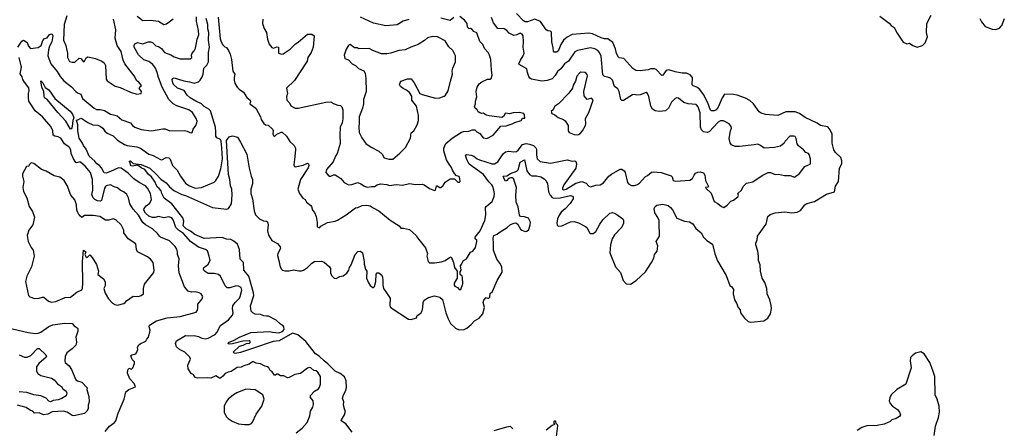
# Model space of a CAD drawing. Extents: x 1245432 to 1420865, y 606325 to 671314.
# Tile 351 of 382: x 1405752 to 1417055, y 628940 to 633630. Entities that reach past the tile are written whole.
import ezdxf

# ---------------------------------------------------------------- set-up
doc = ezdxf.new("R2010")
doc.units = 0

msp = doc.modelspace()

# ---------------------------------------------------------------- linework, layer by layer
at = {"layer": '0CON20XD'}
for points in [[(1406293, 633675), (1406262, 633575), (1406254, 633395), (1406280, 633335), (1406290, 633295), (1406300, 633245), (1406301, 633195), (1406325, 633150), (1406355, 633141), (1406385, 633144), (1406435, 633189), (1406455, 633184), (1406485, 633148), (1406495, 633154), (1406515, 633191), (1406535, 633204), (1406622, 633185), (1406696, 633156), (1406723, 633135), (1406737, 633105), (1406744, 632946), (1406755, 632929), (1406846, 632866), (1406905, 632854), (1407025, 632798), (1407096, 632776), (1407148, 632785), (1407150, 632805), (1407124, 632846), (1407130, 632860), (1407150, 632875), (1407118, 632915), (1407095, 632930), (1407066, 632985), (1406957, 633125), (1406939, 633165), (1406917, 633265), (1406870, 633335), (1406849, 633419), (1406854, 633515), (1406829, 633635)], [(1408925, 628890), (1408995, 628942), (1409053, 629007), (1409083, 629085), (1409089, 629135), (1409117, 629183), (1409124, 629214), (1409121, 629255), (1409089, 629295), (1409090, 629315), (1409137, 629365), (1409180, 629395), (1409195, 629413), (1409206, 629445), (1409206, 629486), (1409203, 629535), (1409175, 629584), (1409155, 629601), (1409128, 629605), (1409095, 629636), (1409075, 629639), (1409055, 629631), (1408975, 629569), (1408912, 629558), (1408846, 629524), (1408825, 629521), (1408785, 629543), (1408745, 629543), (1408715, 629562), (1408705, 629562), (1408689, 629551), (1408675, 629552), (1408649, 629589), (1408628, 629605), (1408613, 629633), (1408598, 629645), (1408565, 629653), (1408515, 629682), (1408465, 629686), (1408435, 629704), (1408425, 629704), (1408385, 629678), (1408325, 629659), (1408295, 629642), (1408250, 629640), (1408179, 629591), (1408144, 629586), (1408109, 629571), (1408085, 629540), (1408055, 629517), (1408045, 629517), (1408005, 629541), (1407945, 629516), (1407905, 629521), (1407797, 629517), (1407770, 629525), (1407750, 629545), (1407750, 629555), (1407720, 629570), (1407684, 629624), (1407682, 629665), (1407711, 629735), (1407704, 629755), (1407685, 629777), (1407646, 629815), (1407585, 629846), (1407553, 629875), (1407541, 629915), (1407550, 629945), (1407655, 630004), (1407695, 630000), (1407755, 630005), (1407803, 629993), (1407844, 629974), (1407885, 629967), (1407917, 629975), (1407995, 630016), (1408015, 630040), (1408058, 630122), (1408147, 630185), (1408193, 630237), (1408203, 630265), (1408196, 630315), (1408200, 630345), (1408225, 630385), (1408274, 630435), (1408283, 630455), (1408302, 630525), (1408293, 630555), (1408265, 630572), (1408235, 630575), (1408165, 630553), (1408134, 630554), (1408111, 630575), (1408056, 630685), (1408034, 630704), (1407985, 630717), (1407915, 630716), (1407869, 630749), (1407862, 630765), (1407864, 630786), (1407890, 630800), (1407916, 630824), (1407937, 630865), (1407928, 630915), (1407907, 630977), (1407885, 630994), (1407805, 631020), (1407713, 631083), (1407632, 631175), (1407575, 631215), (1407546, 631245), (1407519, 631325), (1407497, 631355), (1407465, 631366), (1407405, 631357), (1407345, 631370), (1407305, 631360), (1407275, 631360), (1407234, 631374), (1407195, 631410), (1407178, 631445), (1407179, 631465), (1407205, 631495), (1407245, 631525), (1407264, 631566), (1407254, 631635), (1407217, 631697), (1407195, 631725), (1407125, 631761), (1407061, 631805), (1406995, 631870), (1406915, 631928), (1406885, 631931), (1406795, 631887), (1406745, 631870), (1406721, 631871), (1406692, 631931), (1406667, 631957), (1406638, 631975), (1406615, 632005), (1406548, 632065), (1406514, 632145), (1406483, 632185), (1406472, 632215), (1406435, 632269), (1406421, 632355), (1406419, 632425), (1406403, 632477), (1406427, 632483), (1406455, 632501), (1406465, 632498), (1406535, 632449), (1406593, 632423), (1406648, 632418), (1406681, 632405), (1406705, 632384), (1406729, 632349), (1406755, 632329), (1406825, 632296), (1406875, 632248), (1406955, 632197), (1406985, 632187), (1407095, 632172), (1407137, 632157), (1407235, 632088), (1407285, 632071), (1407367, 632025), (1407385, 632021), (1407435, 632047), (1407465, 632045), (1407479, 632029), (1407504, 631955), (1407561, 631905), (1407597, 631835), (1407656, 631755), (1407695, 631727), (1407765, 631698), (1407837, 631703), (1407986, 631764), (1408005, 631783), (1408032, 631835), (1408060, 631920), (1408078, 632032), (1408074, 632155), (1408063, 632235), (1408055, 632255), (1408016, 632276), (1408002, 632292), (1408005, 632345), (1408000, 632395), (1407941, 632585), (1407923, 632605), (1407870, 632635), (1407840, 632665), (1407774, 632694), (1407710, 632735), (1407674, 632765), (1407638, 632818), (1407565, 632843), (1407519, 632885), (1407508, 632905), (1407503, 632945), (1407508, 632955), (1407525, 632963), (1407635, 632929), (1407702, 632918), (1407755, 632902), (1407805, 632918), (1407825, 632936), (1407841, 632965), (1407856, 633005), (1407865, 633075), (1407901, 633109), (1407920, 633145), (1407921, 633255), (1407931, 633315), (1407918, 633395), (1407922, 633485), (1407912, 633525), (1407912, 633575), (1407893, 633643)], [(1407661, 631231), (1407628, 631265), (1407636, 631316), (1407626, 631356), (1407497, 631517), (1407411, 631581), (1407384, 631635), (1407376, 631666), (1407354, 631694), (1407335, 631707), (1407317, 631735), (1407308, 631765), (1407266, 631826), (1407231, 631855), (1407190, 631910), (1407145, 631931), (1407122, 631951), (1407099, 631959), (1407051, 631949), (1407032, 631952), (1407023, 631965), (1407021, 631991), (1407010, 632005), (1407025, 632009), (1407055, 631979), (1407145, 631969), (1407244, 631925), (1407322, 631855), (1407371, 631801), (1407435, 631759), (1407473, 631713), (1407521, 631671), (1407613, 631623), (1407655, 631614), (1407965, 631473), (1408125, 631456), (1408147, 631463), (1408183, 631517), (1408189, 631619), (1408186, 631686), (1408172, 631725), (1408165, 631795), (1408147, 631855), (1408124, 632245), (1408155, 632286), (1408195, 632298), (1408253, 632283), (1408285, 632225), (1408361, 632085), (1408387, 631925), (1408408, 631835), (1408424, 631795), (1408424, 631745), (1408406, 631685), (1408406, 631635), (1408423, 631575), (1408442, 631435), (1408460, 631390), (1408505, 631346), (1408551, 631321), (1408585, 631318), (1408595, 631310), (1408603, 631275), (1408597, 631205), (1408606, 631156), (1408645, 631095), (1408711, 631061), (1408742, 631025), (1408744, 631005), (1408716, 630945), (1408712, 630922), (1408728, 630868), (1408738, 630808), (1408755, 630771), (1408770, 630755), (1408795, 630746), (1408845, 630749), (1408895, 630761), (1408955, 630746), (1408985, 630746), (1409009, 630755), (1409055, 630785), (1409105, 630836), (1409135, 630854), (1409215, 630859), (1409245, 630846), (1409309, 630795), (1409319, 630775), (1409320, 630725), (1409330, 630695), (1409362, 630665), (1409385, 630661), (1409425, 630681), (1409465, 630691), (1409508, 630722), (1409531, 630755), (1409537, 630785), (1409556, 630815), (1409603, 630937), (1409632, 630968), (1409665, 630975), (1409688, 630955), (1409707, 630855), (1409706, 630825), (1409723, 630765), (1409736, 630745), (1409733, 630665), (1409755, 630611), (1409775, 630581), (1409805, 630557), (1409815, 630557), (1409825, 630567), (1409841, 630625), (1409842, 630708), (1409854, 630726), (1409875, 630724), (1409907, 630697), (1409918, 630675), (1409922, 630638), (1409922, 630585), (1409929, 630545), (1410005, 630435), (1410001, 630355), (1410006, 630335), (1410026, 630315), (1410215, 630194), (1410245, 630190), (1410305, 630210), (1410314, 630236), (1410355, 630263), (1410372, 630288), (1410381, 630325), (1410383, 630383), (1410395, 630410), (1410445, 630441), (1410515, 630459), (1410576, 630446), (1410605, 630417), (1410645, 630264), (1410672, 630195), (1410698, 630145), (1410755, 630090), (1410795, 630072), (1410855, 630076), (1410885, 630091), (1410935, 630132), (1410974, 630174), (1411025, 630204), (1411067, 630255), (1411087, 630325), (1411074, 630385), (1411078, 630412), (1411105, 630442), (1411135, 630431), (1411150, 630445), (1411151, 630489), (1411178, 630512), (1411233, 630637), (1411289, 630731), (1411285, 630793), (1411265, 630836), (1411230, 630880), (1411189, 630985), (1411192, 631062), (1411186, 631124), (1411195, 631154), (1411233, 631167), (1411254, 631186), (1411347, 631245), (1411385, 631279), (1411428, 631295), (1411447, 631297), (1411465, 631289), (1411502, 631225), (1411515, 631213), (1411555, 631198), (1411575, 631202), (1411596, 631224), (1411610, 631275), (1411615, 631305), (1411592, 631352), (1411545, 631368), (1411502, 631372), (1411490, 631385), (1411473, 631483), (1411452, 631535), (1411448, 631615), (1411453, 631705), (1411419, 631809), (1411406, 631816), (1411385, 631817), (1411364, 631806), (1411345, 631783), (1411328, 631778), (1411312, 631802), (1411300, 631835), (1411345, 631840), (1411385, 631866), (1411460, 631890), (1411473, 631907), (1411495, 631995), (1411545, 632023), (1411574, 631894), (1411603, 631853), (1411630, 631840), (1411685, 631839), (1411735, 631825), (1411774, 631804), (1411793, 631783), (1411809, 631749), (1411824, 631654), (1411840, 631615), (1411865, 631588), (1411885, 631581), (1411955, 631586), (1412074, 631614), (1412096, 631606), (1412106, 631595), (1412104, 631575), (1412071, 631519), (1412015, 631461), (1411968, 631422), (1411942, 631378), (1411926, 631344), (1411919, 631295), (1411922, 631272), (1411935, 631262), (1411975, 631265), (1412075, 631312), (1412115, 631313), (1412167, 631297), (1412248, 631258), (1412261, 631245), (1412295, 631181), (1412305, 631175), (1412335, 631177), (1412365, 631199), (1412411, 631285), (1412445, 631334), (1412525, 631408), (1412555, 631419), (1412595, 631401), (1412676, 631346), (1412684, 631325), (1412684, 631296), (1412665, 631250), (1412579, 631161), (1412552, 631115), (1412533, 631047), (1412528, 630955), (1412591, 630795), (1412649, 630729), (1412679, 630635), (1412715, 630598), (1412765, 630596), (1412829, 630635), (1412934, 630735), (1413005, 630842), (1413030, 630895), (1413039, 630935), (1413069, 630975), (1413077, 631035), (1413060, 631085), (1413097, 631145), (1413093, 631303), (1413091, 631325), (1413078, 631358), (1413043, 631415), (1413037, 631465), (1413046, 631485), (1413065, 631503), (1413135, 631513), (1413195, 631499), (1413223, 631475), (1413247, 631447), (1413295, 631354), (1413385, 631319), (1413442, 631312), (1413478, 631288), (1413515, 631233), (1413575, 631185), (1413602, 631135), (1413639, 631095), (1413704, 631054), (1413733, 630943), (1413764, 630864), (1413863, 630693), (1413905, 630578), (1413927, 630565), (1413946, 630535), (1413942, 630482), (1413958, 630415), (1413981, 630375), (1413999, 630325), (1414021, 630301), (1414028, 630265), (1414071, 630205), (1414115, 630165), (1414145, 630160), (1414295, 630174), (1414340, 630205), (1414369, 630255), (1414381, 630315), (1414378, 630348), (1414364, 630415), (1414332, 630485), (1414327, 630545), (1414305, 630615), (1414276, 630665), (1414257, 630745), (1414252, 630815), (1414232, 630868), (1414234, 630915), (1414224, 630974), (1414203, 631045), (1414202, 631065), (1414217, 631105), (1414220, 631145), (1414297, 631253), (1414319, 631285), (1414339, 631370), (1414366, 631394), (1414425, 631412), (1414535, 631426), (1414615, 631412), (1414675, 631420), (1414715, 631440), (1414766, 631504), (1414788, 631522), (1414875, 631544), (1415015, 631629), (1415105, 631656), (1415115, 631721), (1415150, 631775), (1415161, 631925), (1415188, 631975), (1415190, 632010), (1415177, 632047), (1415115, 632107), (1415097, 632135), (1415080, 632215), (1415078, 632318), (1415057, 632367), (1415032, 632395), (1415025, 632401), (1414945, 632416), (1414905, 632442), (1414769, 632509), (1414705, 632552), (1414655, 632572), (1414545, 632572), (1414455, 632531), (1414315, 632542), (1414265, 632556), (1414242, 632572), (1414177, 632665), (1414135, 632701), (1414085, 632729), (1413988, 632765), (1413945, 632772), (1413843, 632775), (1413817, 632735), (1413770, 632625), (1413746, 632595), (1413725, 632585), (1413695, 632584), (1413683, 632593), (1413652, 632678), (1413603, 632773), (1413559, 632829), (1413526, 632856), (1413483, 632873), (1413473, 632883), (1413475, 632965), (1413447, 632997), (1413405, 633018), (1413355, 633018), (1413275, 633032), (1413205, 633055), (1413172, 633048), (1413135, 632994), (1413125, 632991), (1413058, 633058), (1413038, 633068), (1412995, 633066), (1412965, 633056), (1412875, 633044), (1412825, 633048), (1412791, 633071), (1412686, 633186), (1412635, 633194), (1412625, 633201), (1412602, 633242), (1412592, 633295), (1412559, 633369), (1412505, 633409), (1412465, 633411), (1412427, 633423), (1412328, 633468), (1412287, 633477), (1412095, 633461), (1412035, 633429), (1411993, 633397), (1411963, 633347), (1411935, 633271), (1411915, 633256), (1411886, 633256), (1411878, 633268), (1411876, 633306), (1411861, 633375), (1411857, 633487), (1411845, 633498), (1411814, 633504), (1411795, 633515), (1411729, 633609), (1411665, 633636), (1411580, 633605), (1411555, 633604), (1411535, 633617), (1411455, 633700)], [(1407331, 633025), (1407312, 633075), (1407280, 633115), (1407235, 633150), (1407175, 633171), (1407115, 633227), (1407067, 633315), (1407066, 633335), (1407074, 633355), (1407105, 633368), (1407165, 633353), (1407225, 633376), (1407255, 633377), (1407275, 633368), (1407315, 633331), (1407345, 633321), (1407378, 633298), (1407414, 633255), (1407487, 633227), (1407524, 633204), (1407595, 633180), (1407710, 633180), (1407727, 633195), (1407723, 633225), (1407731, 633245), (1407755, 633273), (1407771, 633305), (1407788, 633405), (1407810, 633455), (1407806, 633505), (1407780, 633615), (1407780, 633665)], [(1407099, 633669), (1407165, 633620), (1407255, 633626), (1407345, 633614), (1407405, 633574), (1407436, 633584), (1407512, 633639)], [(1408031, 633661), (1408052, 633412), (1408065, 633375), (1408085, 633341), (1408105, 633320), (1408125, 633310), (1408149, 633275), (1408166, 633235), (1408182, 633175), (1408199, 633039), (1408223, 633005), (1408212, 632965), (1408214, 632935), (1408223, 632903), (1408250, 632855), (1408272, 632832), (1408320, 632800), (1408358, 632738), (1408396, 632705), (1408403, 632687), (1408394, 632664), (1408461, 632615), (1408516, 632515), (1408524, 632485), (1408555, 632439), (1408574, 632424), (1408605, 632418), (1408654, 632374), (1408662, 632355), (1408659, 632319), (1408665, 632301), (1408675, 632294), (1408685, 632296), (1408705, 632318), (1408755, 632341), (1408765, 632339), (1408814, 632295), (1408852, 632232), (1408904, 632185), (1408916, 632156), (1408917, 632135), (1408906, 632026), (1408899, 631965), (1408905, 631947), (1408915, 631941), (1409005, 631961), (1409055, 631983), (1409068, 631975), (1409071, 631955), (1409065, 631931), (1408975, 631795), (1408943, 631685), (1408964, 631635), (1409002, 631582), (1409027, 631565), (1409044, 631534), (1409095, 631498), (1409102, 631485), (1409112, 631445), (1409136, 631416), (1409155, 631370), (1409167, 631303), (1409167, 631257), (1409175, 631248), (1409195, 631242), (1409209, 631261), (1409286, 631304), (1409375, 631318), (1409401, 631329), (1409499, 631391), (1409605, 631471), (1409635, 631476), (1409685, 631497), (1409735, 631502), (1409775, 631495), (1409809, 631469), (1409875, 631437), (1410005, 631330), (1410107, 631265), (1410126, 631236), (1410158, 631238), (1410225, 631224), (1410304, 631155), (1410319, 631125), (1410411, 631011), (1410432, 630945), (1410427, 630915), (1410434, 630884), (1410442, 630855), (1410455, 630840), (1410515, 630838), (1410595, 630851), (1410635, 630867), (1410685, 630902), (1410705, 630907), (1410730, 630845), (1410743, 630785), (1410772, 630745), (1410772, 630665), (1410741, 630605), (1410739, 630585), (1410745, 630573), (1410776, 630556), (1410795, 630533), (1410805, 630528), (1410815, 630532), (1410838, 630598), (1410835, 630670), (1410830, 630685), (1410810, 630705), (1410810, 630735), (1410818, 630755), (1410813, 630805), (1410818, 630818), (1410845, 630867), (1410882, 630885), (1410925, 630962), (1410955, 630974), (1410986, 631015), (1411001, 631085), (1410998, 631098), (1410981, 631115), (1410981, 631135), (1411039, 631205), (1411090, 631325), (1411102, 631392), (1411099, 631475), (1411105, 631488), (1411176, 631545), (1411198, 631602), (1411201, 631635), (1411196, 631675), (1411185, 631715), (1411171, 631735), (1411138, 631768), (1411076, 631855), (1410912, 631972), (1410884, 632025), (1410869, 632075), (1410885, 632082), (1410935, 632077), (1410965, 632065), (1411003, 632033), (1411029, 632021), (1411175, 631976), (1411204, 631976), (1411240, 632000), (1411300, 632090), (1411330, 632115), (1411365, 632122), (1411426, 632114), (1411455, 632117), (1411475, 632132), (1411522, 632198), (1411565, 632208), (1411605, 632203), (1411650, 632185), (1411678, 632158), (1411684, 632144), (1411683, 632075), (1411692, 632035), (1411725, 632001), (1411845, 631983), (1412035, 632021), (1412095, 632006), (1412125, 632010), (1412134, 632004), (1412143, 631975), (1412135, 631927), (1411997, 631733), (1411983, 631697)], [(1408543, 633635), (1408540, 633585), (1408558, 633528), (1408584, 633484), (1408598, 633408), (1408615, 633351), (1408645, 633312), (1408665, 633304), (1408705, 633319), (1408722, 633315), (1408723, 633245), (1408756, 633234), (1408775, 633239), (1408855, 633291), (1408918, 633352), (1408949, 633371), (1409054, 633466), (1409105, 633464), (1409132, 633445), (1409122, 633315), (1409097, 633253), (1409061, 633195), (1409053, 633155), (1408908, 632932), (1408814, 632845), (1408826, 632785), (1408814, 632744), (1408819, 632705), (1408850, 632675), (1408865, 632643), (1408914, 632614), (1408947, 632613), (1409267, 632685), (1409315, 632689), (1409330, 632685), (1409355, 632667), (1409405, 632650), (1409435, 632647), (1409451, 632631), (1409463, 632595), (1409462, 632492), (1409454, 632446), (1409430, 632395), (1409427, 632305), (1409432, 632208), (1409396, 632095), (1409376, 632065), (1409351, 631999), (1409275, 631912), (1409267, 631875), (1409294, 631844), (1409310, 631835), (1409325, 631834), (1409355, 631848), (1409375, 631848), (1409405, 631832), (1409438, 631808), (1409475, 631763), (1409525, 631736), (1409565, 631739), (1409635, 631763), (1409668, 631748), (1409708, 631718), (1409745, 631709), (1409785, 631716), (1409826, 631714), (1409856, 631734), (1409895, 631746), (1409965, 631739), (1409995, 631729), (1410075, 631739), (1410145, 631730), (1410225, 631749), (1410295, 631737), (1410375, 631744), (1410396, 631736), (1410455, 631692), (1410515, 631669), (1410526, 631674), (1410535, 631722), (1410545, 631724), (1410575, 631704), (1410585, 631706), (1410613, 631727), (1410634, 631766), (1410695, 631802), (1410742, 631802), (1410780, 631765), (1410800, 631765), (1410807, 631775), (1410806, 631804), (1410795, 631830), (1410765, 631840), (1410744, 631864), (1410719, 631905), (1410709, 631935), (1410673, 631983), (1410652, 632022), (1410621, 632125), (1410621, 632155), (1410642, 632208), (1410718, 632272), (1410822, 632338), (1410846, 632346), (1410908, 632352), (1410945, 632367), (1410975, 632368), (1410998, 632345), (1411032, 632325), (1411074, 632275), (1411115, 632266), (1411186, 632305), (1411275, 632408), (1411335, 632413), (1411405, 632434), (1411435, 632451), (1411508, 632472), (1411525, 632500), (1411550, 632500), (1411548, 632535), (1411538, 632555), (1411484, 632566), (1411417, 632563), (1411375, 632550), (1411334, 632556), (1411325, 632552), (1411305, 632518), (1411285, 632506), (1411140, 632525), (1411106, 632536), (1411076, 632556), (1411055, 632553), (1411035, 632560), (1411015, 632573), (1411003, 632595), (1410982, 632615), (1410973, 632635), (1410983, 632665), (1410983, 632695), (1411000, 632745), (1410991, 632805), (1411004, 632855), (1411025, 632893), (1411055, 632919), (1411123, 632947), (1411155, 632948), (1411165, 632956), (1411176, 632995), (1411169, 633051), (1411160, 633175), (1411144, 633224), (1411128, 633255), (1411089, 633299), (1411070, 633345), (1411032, 633382), (1410998, 633478), (1410966, 633496), (1410945, 633518), (1410925, 633528), (1410910, 633525), (1410893, 633543), (1410889, 633585), (1410856, 633626), (1410805, 633666)], [(1410218, 633632), (1410155, 633614), (1410085, 633571), (1409955, 633560), (1409812, 633592), (1409665, 633659)], [(1410734, 633656), (1410695, 633621), (1410585, 633649)], [(1411983, 631697), (1411984, 631685), (1411995, 631679), (1412025, 631684), (1412135, 631755), (1412205, 631775), (1412253, 631753), (1412285, 631721), (1412305, 631710), (1412365, 631731), (1412415, 631736), (1412455, 631759), (1412514, 631836), (1412545, 631859), (1412645, 631914), (1412665, 631914), (1412689, 631895), (1412701, 631875), (1412730, 631760), (1412742, 631745), (1412775, 631729), (1412811, 631729), (1412845, 631740), (1412866, 631754), (1412933, 631827), (1412959, 631841), (1413005, 631880), (1413024, 631886), (1413115, 631878), (1413229, 631839), (1413241, 631825), (1413253, 631785), (1413285, 631776), (1413445, 631788), (1413474, 631806), (1413496, 631844), (1413510, 631870), (1413535, 631882), (1413565, 631884), (1413602, 631872), (1413616, 631844), (1413626, 631785), (1413660, 631715), (1413652, 631708), (1413624, 631706), (1413628, 631695), (1413689, 631639), (1413725, 631542), (1413765, 631520), (1413808, 631485), (1413835, 631476), (1413875, 631500), (1413914, 631546), (1413945, 631559), (1413995, 631597), (1414002, 631612), (1413997, 631635), (1414038, 631672), (1414056, 631715), (1414095, 631754), (1414169, 631771), (1414275, 631843), (1414345, 631876), (1414370, 631875), (1414425, 631853), (1414464, 631856), (1414532, 631842), (1414597, 631843), (1414645, 631824), (1414704, 631866), (1414763, 631947), (1414805, 631964), (1414826, 631974), (1414830, 631985), (1414829, 632035), (1414813, 632083), (1414805, 632096), (1414775, 632106), (1414749, 632135), (1414691, 632181), (1414677, 632205), (1414665, 632268), (1414655, 632288), (1414640, 632295), (1414594, 632295), (1414539, 632235), (1414528, 632212), (1414485, 632178), (1414416, 632164), (1414296, 632156), (1414255, 632188), (1414225, 632203), (1414185, 632193), (1414015, 632173), (1413965, 632176), (1413924, 632194), (1413908, 632218), (1413896, 632265), (1413912, 632355), (1413923, 632385), (1413920, 632405), (1413896, 632436), (1413830, 632470), (1413795, 632469), (1413768, 632455), (1413665, 632343), (1413645, 632336), (1413603, 632343), (1413579, 632365), (1413566, 632395), (1413565, 632563), (1413541, 632631), (1413518, 632658), (1413425, 632664), (1413375, 632681), (1413315, 632728), (1413295, 632734), (1413275, 632724), (1413236, 632685), (1413200, 632615), (1413167, 632585), (1413095, 632576), (1413046, 632586), (1413017, 632605), (1412997, 632637), (1412975, 632747), (1412960, 632785), (1412945, 632794), (1412875, 632767), (1412836, 632766), (1412805, 632772), (1412785, 632769), (1412685, 632704), (1412665, 632702), (1412653, 632713), (1412634, 632805), (1412617, 632835), (1412581, 632865), (1412558, 632935), (1412535, 632959), (1412501, 632971), (1412465, 632979), (1412447, 632997), (1412425, 633212), (1412409, 633255), (1412389, 633275), (1412355, 633295), (1412305, 633306), (1412155, 633278), (1412125, 633262), (1412053, 633155), (1412005, 633123), (1411962, 633068), (1411925, 633034), (1411900, 632990), (1411865, 632951), (1411808, 632932), (1411745, 632925), (1411626, 632946), (1411608, 632959), (1411598, 632978), (1411580, 633025), (1411574, 633065), (1411487, 633115), (1411482, 633125), (1411500, 633165), (1411533, 633215), (1411541, 633245), (1411539, 633269), (1411531, 633315), (1411536, 633375), (1411533, 633445), (1411521, 633465), (1411495, 633476), (1411457, 633455), (1411425, 633448), (1411369, 633475), (1411345, 633507), (1411315, 633524), (1411241, 633531), (1411190, 633595), (1411166, 633656)], [(1415625, 633670), (1415731, 633591), (1415754, 633565), (1415791, 633541), (1415823, 633475), (1415895, 633374), (1415935, 633353), (1415965, 633362), (1416003, 633335), (1416055, 633316), (1416115, 633334), (1416148, 633365), (1416173, 633435), (1416161, 633485), (1416166, 633585), (1416215, 633681)], [(1416774, 633645), (1416794, 633604), (1416835, 633554), (1416915, 633522), (1416955, 633519), (1417000, 633535), (1417025, 633565), (1417055, 633645)], [(1405732, 633315), (1405776, 633385), (1405794, 633396), (1405839, 633369), (1405853, 633327), (1405875, 633300), (1405965, 633311), (1405997, 633335), (1406019, 633391), (1406037, 633413), (1406067, 633423), (1406095, 633460), (1406115, 633468), (1406123, 633463), (1406131, 633445), (1406120, 633375), (1406093, 633325), (1406082, 633285), (1406076, 633214), (1406111, 633125), (1406183, 633035), (1406215, 632979), (1406259, 632929), (1406345, 632859), (1406395, 632806), (1406415, 632790), (1406453, 632775), (1406472, 632725), (1406605, 632615), (1406635, 632599), (1406675, 632599), (1406725, 632589), (1406795, 632547), (1406845, 632533), (1406871, 632525), (1406925, 632481), (1407024, 632445), (1407048, 632415), (1407075, 632396), (1407145, 632371), (1407265, 632354), (1407395, 632378), (1407422, 632378), (1407475, 632354), (1407642, 632358), (1407675, 632351), (1407705, 632334), (1407725, 632330), (1407732, 632335), (1407744, 632375), (1407774, 632415), (1407786, 632445), (1407788, 632465), (1407779, 632495), (1407734, 632565), (1407695, 632597), (1407555, 632641), (1407514, 632665), (1407465, 632715), (1407387, 632857), (1407346, 632966), (1407331, 633025)], [(1409991, 632031), (1410035, 632031), (1410115, 632097), (1410181, 632165), (1410238, 632272), (1410245, 632333), (1410275, 632354), (1410314, 632425), (1410330, 632475), (1410328, 632532), (1410308, 632638), (1410254, 632705), (1410252, 632752), (1410225, 632793), (1410192, 632822), (1410155, 632840), (1410122, 632865), (1410112, 632885), (1410128, 632925), (1410205, 632950), (1410245, 632950), (1410280, 632905), (1410346, 632785), (1410372, 632772), (1410525, 632731), (1410575, 632734), (1410625, 632753), (1410640, 632765), (1410672, 632815), (1410696, 632925), (1410720, 633005), (1410718, 633045), (1410724, 633075), (1410754, 633145), (1410754, 633216), (1410725, 633275), (1410679, 633319), (1410635, 633386), (1410546, 633435), (1410495, 633437), (1410435, 633421), (1410400, 633390), (1410326, 633344), (1410242, 633315), (1410175, 633284), (1410104, 633276), (1410012, 633245), (1409965, 633237), (1409905, 633240), (1409805, 633278), (1409765, 633301), (1409645, 633296), (1409625, 633307), (1409595, 633308), (1409545, 633344), (1409535, 633343), (1409527, 633333), (1409498, 633292), (1409478, 633225), (1409484, 633184), (1409528, 633168), (1409568, 633125), (1409606, 633106), (1409642, 633072), (1409701, 633045), (1409717, 633017), (1409726, 632955), (1409728, 632805), (1409699, 632715), (1409697, 632665), (1409686, 632614), (1409648, 632515), (1409650, 632445), (1409644, 632395), (1409649, 632335), (1409678, 632275), (1409725, 632209), (1409785, 632166), (1409875, 632122), (1409911, 632085), (1409937, 632045), (1409991, 632031)], [(1406732, 628905), (1406784, 628966), (1406835, 629003), (1406854, 629026), (1406884, 629115), (1406952, 629275), (1406971, 629359), (1407005, 629386), (1407080, 629415), (1407066, 629456), (1407017, 629507), (1406989, 629575), (1406993, 629607), (1407005, 629630), (1407035, 629620), (1407050, 629635), (1407070, 629685), (1407070, 629705), (1407041, 629731), (1407028, 629775), (1407040, 629785), (1407084, 629796), (1407092, 629805), (1407108, 629845), (1407104, 629866), (1407116, 629894), (1407135, 629911), (1407199, 629941), (1407212, 629965), (1407232, 629985), (1407233, 630007), (1407246, 630044), (1407250, 630065), (1407238, 630105), (1407243, 630125), (1407323, 630175), (1407445, 630209), (1407595, 630224), (1407777, 630275), (1407791, 630295), (1407796, 630315), (1407796, 630364), (1407845, 630427), (1407854, 630455), (1407833, 630485), (1407812, 630495), (1407765, 630506), (1407725, 630504), (1407685, 630516), (1407644, 630565), (1407584, 630724), (1407574, 630805), (1407581, 630885), (1407563, 630935), (1407564, 630965), (1407557, 630995), (1407535, 631028), (1407473, 631093), (1407369, 631135), (1407355, 631146), (1407335, 631175), (1407275, 631231), (1407195, 631277), (1407165, 631302), (1407115, 631387), (1407055, 631454), (1407016, 631515), (1407001, 631585), (1406982, 631622), (1406952, 631652), (1406906, 631675), (1406875, 631702), (1406835, 631712), (1406795, 631733), (1406746, 631724), (1406735, 631715), (1406727, 631695), (1406692, 631555), (1406681, 631549), (1406645, 631551), (1406616, 631565), (1406596, 631586), (1406580, 631625), (1406591, 631675), (1406587, 631797), (1406566, 631875), (1406505, 631951), (1406455, 631993), (1406445, 631998), (1406405, 631986), (1406395, 631992), (1406371, 632035), (1406343, 632095), (1406338, 632135), (1406325, 632162), (1406267, 632207), (1406225, 632269), (1406195, 632286), (1406154, 632294), (1406137, 632305), (1406131, 632355), (1406110, 632405), (1406015, 632516), (1405930, 632585), (1405858, 632695), (1405851, 632735), (1405852, 632785), (1405860, 632815), (1405855, 632850), (1405805, 632913), (1405788, 632945), (1405781, 632975), (1405758, 633008), (1405773, 633085), (1405744, 633195)], [(1412155, 632310), (1412165, 632311), (1412185, 632324), (1412213, 632355), (1412247, 632415), (1412251, 632435), (1412247, 632495), (1412286, 632565), (1412334, 632705), (1412315, 632728), (1412265, 632713), (1412230, 632755), (1412226, 632805), (1412271, 632985), (1412265, 633003), (1412246, 633026), (1412195, 633027), (1412180, 633020), (1412146, 632984), (1412131, 632925), (1412105, 632877), (1412096, 632845), (1412055, 632786), (1411936, 632664), (1411890, 632635), (1411874, 632596), (1411852, 632575), (1411860, 632555), (1411895, 632538), (1411935, 632507), (1411995, 632483), (1412015, 632468), (1412046, 632416), (1412046, 632355), (1412059, 632335), (1412115, 632312), (1412155, 632310)], [(1406335, 632372), (1406281, 632465), (1406188, 632565), (1406069, 632709), (1406038, 632735), (1406031, 632755), (1406029, 632805), (1406006, 632855), (1405995, 632927), (1406017, 632905), (1406043, 632853), (1406085, 632824), (1406154, 632725), (1406331, 632581), (1406357, 632547), (1406372, 632505), (1406362, 632475), (1406355, 632405), (1406345, 632377), (1406335, 632372)], [(1406875, 630354), (1406946, 630374), (1406964, 630386), (1406978, 630405), (1407055, 630456), (1407115, 630454), (1407145, 630464), (1407174, 630485), (1407173, 630545), (1407186, 630594), (1407292, 630728), (1407296, 630755), (1407282, 630845), (1407255, 630880), (1407220, 630910), (1407105, 630966), (1407094, 630994), (1407086, 631056), (1406996, 631116), (1406947, 631185), (1406947, 631215), (1406917, 631275), (1406854, 631335), (1406825, 631343), (1406775, 631330), (1406735, 631331), (1406673, 631373), (1406595, 631384), (1406496, 631384), (1406465, 631360), (1406435, 631387), (1406414, 631425), (1406407, 631445), (1406402, 631505), (1406385, 631563), (1406340, 631615), (1406295, 631728), (1406263, 631785), (1406211, 631821), (1406148, 631838), (1406055, 631890), (1406002, 631912), (1405915, 631978), (1405882, 631988), (1405860, 631965), (1405855, 631950), (1405830, 631945), (1405785, 631860), (1405783, 631835), (1405799, 631775), (1405787, 631705), (1405795, 631660), (1405833, 631585), (1405859, 631485), (1405899, 631429), (1405921, 631365), (1405902, 631275), (1405855, 631213), (1405839, 631155), (1405850, 631085), (1405884, 631014), (1405906, 630985), (1405916, 630915), (1405888, 630795), (1405832, 630685), (1405818, 630625), (1405852, 630465), (1405868, 630448), (1405920, 630430), (1405976, 630434), (1406015, 630447), (1406030, 630445), (1406081, 630401), (1406115, 630388), (1406165, 630394), (1406275, 630441), (1406335, 630447), (1406408, 630502), (1406465, 630530), (1406472, 630548), (1406477, 630605), (1406472, 630855), (1406484, 630986), (1406512, 630965), (1406501, 630935), (1406511, 630911), (1406525, 630900), (1406555, 630930), (1406585, 630900), (1406635, 630820), (1406657, 630745), (1406648, 630705), (1406714, 630654), (1406732, 630622), (1406732, 630575), (1406717, 630545), (1406732, 630492), (1406773, 630425), (1406818, 630378), (1406845, 630361), (1406875, 630354)], [(1409568, 628895), (1409495, 628990), (1409443, 629025), (1409444, 629036), (1409479, 629095), (1409490, 629135), (1409485, 629150), (1409467, 629207), (1409471, 629245), (1409459, 629285), (1409468, 629325), (1409492, 629368), (1409504, 629406), (1409501, 629485), (1409480, 629530), (1409431, 629571), (1409375, 629595), (1409290, 629680), (1409245, 629714), (1409188, 629768), (1409147, 629795), (1409035, 629935), (1408944, 630014), (1408885, 630032), (1408732, 629945), (1408663, 629937), (1408435, 629861), (1408285, 629810), (1408225, 629800), (1408210, 629805), (1408204, 629815), (1408275, 629882), (1408317, 629893), (1408355, 629915), (1408391, 629919), (1408398, 629925), (1408397, 629937), (1408385, 629944), (1408315, 629941), (1408195, 629909), (1408156, 629906), (1408143, 629915), (1408150, 629925), (1408215, 629951), (1408275, 629988), (1408405, 630040), (1408625, 630052), (1408652, 630042), (1408727, 630037), (1408768, 630052), (1408786, 630075), (1408784, 630104), (1408776, 630116), (1408745, 630135), (1408695, 630183), (1408606, 630226), (1408585, 630229), (1408555, 630231), (1408517, 630247), (1408455, 630251), (1408427, 630265), (1408407, 630285), (1408400, 630345), (1408438, 630465), (1408437, 630497), (1408382, 630685), (1408324, 630754), (1408321, 630845), (1408281, 630881), (1408274, 630994), (1408252, 631052), (1408209, 631089), (1408175, 631108), (1408125, 631111), (1408075, 631132), (1407869, 631119), (1407763, 631165), (1407714, 631204), (1407661, 631231)], [(1405605, 630099), (1405849, 630039), (1405935, 630030), (1405965, 630032), (1405995, 630045), (1406085, 630107), (1406133, 630127), (1406265, 630148), (1406355, 630144), (1406378, 630115), (1406412, 630095), (1406419, 630085), (1406421, 630055), (1406398, 629985), (1406400, 629965), (1406404, 629925), (1406395, 629895), (1406355, 629854), (1406292, 629805), (1406274, 629765), (1406271, 629715), (1406275, 629694), (1406318, 629658), (1406345, 629617), (1406397, 629497), (1406415, 629485), (1406465, 629471), (1406528, 629405), (1406524, 629385), (1406546, 629305), (1406550, 629245), (1406536, 629205), (1406536, 629164), (1406522, 629138), (1406495, 629111), (1406375, 629085), (1406355, 629089), (1406298, 629125), (1406255, 629135), (1406125, 629128), (1406075, 629104), (1406025, 629094), (1405975, 629116), (1405920, 629115), (1405902, 629135), (1405875, 629146), (1405825, 629180), (1405725, 629207)], [(1405747, 629785), (1405805, 629758), (1405838, 629755), (1405878, 629775), (1405955, 629857), (1405975, 629856), (1406051, 629785), (1406060, 629765), (1406055, 629755), (1405972, 629685), (1405943, 629645), (1405945, 629595), (1405960, 629570), (1405995, 629545), (1406088, 629522), (1406115, 629515), (1406147, 629495), (1406185, 629451), (1406230, 629420), (1406247, 629395), (1406284, 629365), (1406291, 629345), (1406285, 629314), (1406235, 629284), (1406195, 629268), (1406135, 629259), (1406105, 629244), (1406085, 629253), (1406055, 629287), (1405995, 629311), (1405915, 629324), (1405835, 629353), (1405745, 629357)], [(1416251, 628859), (1416263, 628965), (1416300, 629065), (1416310, 629125), (1416305, 629195), (1416284, 629274), (1416261, 629325), (1416256, 629535), (1416236, 629605), (1416199, 629695), (1416135, 629795), (1416095, 629819), (1416037, 629803), (1415995, 629773), (1415977, 629753), (1415972, 629715), (1415987, 629633), (1415926, 629445), (1415820, 629385), (1415755, 629324), (1415739, 629291), (1415731, 629255), (1415744, 629224), (1415773, 629193), (1415829, 629155), (1415852, 629125), (1415863, 629095), (1415851, 629075), (1415815, 629052), (1415765, 629038), (1415745, 629019), (1415675, 628987), (1415595, 628974), (1415475, 628968), (1415420, 628950), (1415365, 628915)], [(1408332, 628982), (1408385, 628983), (1408414, 628995), (1408425, 629009), (1408467, 629103), (1408531, 629195), (1408560, 629275), (1408543, 629325), (1408455, 629380), (1408348, 629388), (1408245, 629349), (1408205, 629324), (1408146, 629275), (1408121, 629245), (1408099, 629195), (1408099, 629125), (1408121, 629075), (1408145, 629051), (1408191, 629021), (1408265, 628992), (1408332, 628982)], [(1411915, 628845), (1411928, 628968), (1411925, 628980), (1411910, 628995), (1411907, 629017), (1411897, 629027), (1411883, 629013), (1411882, 628995), (1411890, 628985), (1411865, 628972), (1411795, 628918)], [(1411412, 628935), (1411385, 628961), (1411341, 628955), (1411195, 628911)]]:
    msp.add_lwpolyline(points, dxfattribs=at)

doc.saveas('drawing.dxf')
